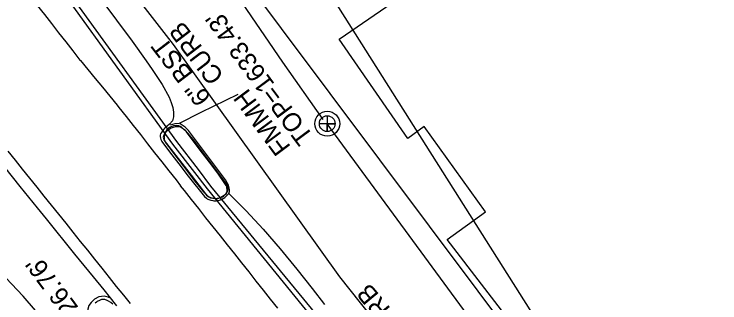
# Model space of a CAD drawing. Extents: x 472260 to 482161, y 489063 to 507124.
# Drawn here: x 473958.6 to 474111.5, y 505801.3 to 505863.8 of the extents above; entities that cross this region are included whole.
import ezdxf

# ---------------------------------------------------------------- set-up
doc = ezdxf.new("R2010")
doc.units = 0
for name, color, linetype in [('Exist Drainage Structure Manhole CELL', 7, 'Continuous'), ('Exist Other Culture Gas Pump or Vent Leader', 7, 'Continuous'), ('Exist Other Culture Gas Pump or Vent Text', 7, 'Continuous'), ('Exist Structure Minor Drop Inlet Cogo Elevation', 7, 'Continuous'), ('Exist Structure Minor Pipes CMP 66 Inch Cogo Point CELL', 7, 'Continuous'), ('Exist Utilities Water Meter CELL', 7, 'Continuous'), ('Prop Drainage Structure Box Number Symbol CELL', 7, 'Continuous'), ('Prop Drainage Structure Catch Basin Convert From Junction Box Label', 7, 'Continuous'), ('Prop Drainage Structure Drop Inlet Grate 2 Narrow Slots and Sag Grates 840 24 CELL', 7, 'Continuous'), ('Prop Drainage Structure Junction Box with Manhole TB CELL', 7, 'Continuous'), ('Prop Drainage Structure Junction Box with Manhole TB Label', 7, 'Continuous'), ('Prop Drainage Structure Pipe CSP 60in Label', 7, 'Continuous'), ('Prop Drainage Structure Pipe RCP 18in Class III', 7, 'Continuous'), ('Prop Drainage Structure Pipe Stub Out CELL', 7, 'Continuous'), ('Prop Earthen Structure Ditch Flow Line', 7, 'Continuous'), ('Prop Earthen Structure False Sump CELL', 7, 'Continuous'), ('Prop SS Fill Line', 7, 'Continuous')]:
    doc.layers.add(name, color=color, linetype=linetype)

msp = doc.modelspace()

# ---------------------------------------------------------------- linework, layer by layer
at = {"layer": 'Exist Drainage Structure Manhole CELL'}
msp.add_lwpolyline([(474026.4, 505841.81), (474026.4, 505838.39), (474026.4, 505840.1), (474028.12, 505840.1), (474024.69, 505840.1)], dxfattribs=at)
for radius in [2.69, 1.71]:
    msp.add_circle((474026.4, 505840.1), radius, dxfattribs=at)
at = {"layer": 'Exist Structure Minor Drop Inlet Cogo Elevation'}
msp.add_line((474019.92, 505879.38), (474094.85, 505761.07), dxfattribs=at)
at = {"layer": 'Exist Structure Minor Pipes CMP 66 Inch Cogo Point CELL'}
msp.add_lwpolyline([(474278.58, 505374.8), (474242.99, 505435.07), (474225.31, 505460.98), (474207.4, 505482.48), (474179.47, 505519.77), (474165.39, 505540.76), (474155.52, 505555.18), (474150.72, 505562.5), (474129.42, 505592.08), (474109.73, 505619.28), (474092.34, 505642.57), (474066.77, 505672.84), (474039.3, 505705.23), (474024.73, 505724.57), (473994.86, 505762.88), (473960.5, 505802.78), (473941.72, 505822.58), (473927.58, 505838.59), (473921.44, 505846.02), (473887.79, 505882.78)], dxfattribs=at)
at = {"layer": 'Exist Utilities Water Meter CELL'}
msp.add_lwpolyline([(474381.37, 505310.5), (474291.41, 505479.61), (474133.98, 505703.96), (474005.76, 505875.11), (474005.76, 505875.11)], dxfattribs=at)
at = {"layer": 'Prop Drainage Structure Box Number Symbol CELL'}
for points in [[(473991.07, 505836.47), (473996.93, 505828.95), (474000.21, 505824.62), (474001.16, 505824.07), (474002.01, 505823.9), (474003.04, 505824.09), (474003.83, 505824.48), (474004.57, 505824.99), (474004.86, 505825.56), (474004.92, 505826.1), (474004.81, 505826.68), (474004.56, 505827.08), (473997.32, 505836.66), (473995.69, 505838.64), (473994.63, 505839.38), (473994.25, 505839.44), (473993.42, 505839.42), (473992.55, 505839.13), (473992.01, 505838.8), (473991.31, 505838.16), (473991.03, 505837.64), (473990.84, 505837.22), (473991.07, 505836.47)], [(473979.95, 505801.04), (473979.49, 505801.43), (473979.02, 505801.72), (473978.56, 505801.93), (473978.36, 505802), (473978.19, 505802.05), (473978.03, 505802.08), (473977.89, 505802.09), (473977.76, 505802.08), (473977.62, 505802.07), (473977.5, 505802.04), (473976.9, 505801.81), (473976.73, 505801.73), (473976.57, 505801.63), (473976.41, 505801.51), (473976.11, 505801.25)]]:
    msp.add_lwpolyline(points, dxfattribs=at)
msp.add_lwpolyline([(473995.9, 505838.33), (473995.21, 505838.99), (473994.75, 505839.39), (473994.21, 505839.65), (473993.68, 505839.7), (473993.09, 505839.65), (473992.74, 505839.53), (473992.39, 505839.37), (473992.2, 505839.25), (473992.01, 505839.1), (473991.84, 505838.93), (473991.68, 505838.74), (473991.53, 505838.54), (473991.4, 505838.33), (473991.3, 505838.11), (473991.14, 505837.67), (473991.06, 505837.29), (473991.05, 505837.13), (473991.05, 505836.97), (473991.06, 505836.82), (473991.09, 505836.66), (473991.14, 505836.5), (473991.2, 505836.33), (473991.28, 505836.17), (473991.48, 505835.84), (473991.98, 505835.17), (473995.26, 505830.88), (473997.7, 505827.7), (473999.61, 505825.33), (474000.07, 505824.84), (474000.42, 505824.53), (474000.73, 505824.3), (474000.9, 505824.21), (474001.14, 505824.13), (474001.8, 505824), (474002.47, 505823.94), (474002.73, 505823.95), (474002.93, 505823.99), (474003.29, 505824.12), (474003.67, 505824.31), (474004.02, 505824.53), (474004.17, 505824.66), (474004.31, 505824.78), (474004.42, 505824.91), (474004.52, 505825.05), (474004.6, 505825.2), (474004.65, 505825.36), (474004.7, 505825.52), (474004.72, 505825.67), (474004.73, 505825.81), (474004.72, 505825.94), (474004.68, 505826.18), (474004.61, 505826.41), (474004.47, 505826.7), (474004.23, 505827.14), (474002.81, 505829.16), (474000.89, 505831.75), (473998.9, 505834.41)], close=True, dxfattribs=at)
at = {"layer": 'Prop Drainage Structure Catch Basin Convert From Junction Box Label'}
for p, q in [((473992.97, 505835.65), (473937.8, 505911.94)), ((473993.78, 505836.24), (473938.59, 505912.55)), ((474031.03, 505788.62), (474000.43, 505825.99)), ((474029.23, 505792.61), (474001.21, 505826.61))]:
    msp.add_line(p, q, dxfattribs=at)
for points in [[(474001.21, 505826.61), (473998.51, 505830.17), (473993.78, 505836.24)], [(474000.43, 505825.99), (473997.72, 505829.56), (473992.97, 505835.65)]]:
    msp.add_lwpolyline(points, dxfattribs=at)
at = {"layer": 'Prop Drainage Structure Drop Inlet Grate 2 Narrow Slots and Sag Grates 840 24 CELL'}
for points in [[(473963.58, 505865.7), (473965.12, 505863.73), (473966.66, 505861.76), (473968.2, 505859.79), (473969.74, 505857.82), (473971.27, 505855.85), (473972.81, 505853.88), (473972.91, 505853.75), (473974.51, 505851.82), (473976.1, 505849.89), (473977.69, 505847.97), (473979.29, 505846.04), (473980.88, 505844.11), (473981.27, 505843.64), (473982.82, 505841.68), (473984.37, 505839.71), (473985.92, 505837.75), (473987.46, 505835.78), (473989.01, 505833.82), (473990.56, 505831.86), (473992.1, 505829.89), (473993.65, 505827.93), (473994.63, 505826.69)], [(473957.19, 505834.13), (473958.76, 505832.18), (473960.32, 505830.23), (473961.89, 505828.29), (473963.46, 505826.34), (473965.03, 505824.39), (473966.59, 505822.44), (473968.16, 505820.5), (473969.73, 505818.55), (473971.3, 505816.6), (473972.86, 505814.65), (473974.43, 505812.71), (473976, 505810.76), (473977.57, 505808.81), (473979.13, 505806.86), (473980.7, 505804.91), (473982.27, 505802.97), (473983.7, 505801.19)], [(474015.68, 505800.19), (474014.12, 505802.15), (474012.57, 505804.11), (474011.01, 505806.06), (474009.46, 505808.02), (474007.9, 505809.98), (474006.35, 505811.94), (474004.79, 505813.89), (474003.24, 505815.85), (474001.68, 505817.81), (474000.13, 505819.77), (473998.57, 505821.72), (473997.02, 505823.68), (473995.46, 505825.64), (473994.63, 505826.69)]]:
    msp.add_lwpolyline(points, dxfattribs=at)
at = {"layer": 'Prop Drainage Structure Junction Box with Manhole TB CELL'}
msp.add_lwpolyline([(474025.5, 505841.03), (474016.8, 505853.38), (474003.17, 505873.29), (473982.67, 505903.28)], dxfattribs=at)
at = {"layer": 'Prop Drainage Structure Junction Box with Manhole TB Label'}
msp.add_lwpolyline([(474381.02, 505310.5), (474291.37, 505479.61), (474026.4, 505840.1)], dxfattribs=at)
at = {"layer": 'Prop Drainage Structure Pipe CSP 60in Label'}
msp.add_lwpolyline([(474392.1, 505245.46), (474380.86, 505276.18), (474354.94, 505340.11), (474327.71, 505395.86), (474296.04, 505455.14), (474273.37, 505478.89), (474253.65, 505500.46), (474222.08, 505550.73), (474187.17, 505599.98), (474145.38, 505654.12), (474117.51, 505691.82), (474095.45, 505720.67), (474052.39, 505777.8), (474029.11, 505806.95), (473993.12, 505857.26), (473950.19, 505912.29)], dxfattribs=at)
at = {"layer": 'Prop Drainage Structure Pipe RCP 18in Class III'}
for points in [[(474005.09, 505825.01), (474005.19, 505825.4), (474005.2, 505825.79), (474005.16, 505826.23), (474005, 505826.82), (474004.36, 505827.93), (474000.27, 505833.43), (473996.36, 505838.62), (473995.64, 505839.32), (473994.56, 505840.06)], [(473979.45, 505802.33), (473978.96, 505802.59), (473978.07, 505802.82), (473976.93, 505802.62), (473976.01, 505802.13), (473975.24, 505801.4), (473974.78, 505800.77), (473974.53, 505799.94), (473974.62, 505799.14), (473975.2, 505797.92), (473976.79, 505795.84), (473980.63, 505791.1), (473993.12, 505775.21), (474002.64, 505764.12), (474003.56, 505763.65), (474004.69, 505763.4), (474006.17, 505763.72), (474007.27, 505764.28), (474008.26, 505765.15), (474008.61, 505766.02)]]:
    msp.add_lwpolyline(points, dxfattribs=at)
at = {"layer": 'Prop Drainage Structure Pipe Stub Out CELL'}
for points in [[(473977.33, 505867.11), (473980.77, 505862.51), (473984.14, 505857.93), (473987.18, 505853.7), (473988.48, 505851.84), (473990.63, 505848.59), (473992.12, 505845.86), (473992.62, 505844.68), (473992.95, 505843.59), (473993.1, 505842.57), (473993.08, 505841.61), (473992.89, 505840.71), (473992.23, 505840.01), (473991.21, 505839.13), (473991.02, 505838.94), (473990.7, 505838.53), (473990.47, 505838.19), (473990.31, 505837.89), (473990.23, 505837.6), (473990.2, 505837.3), (473990.25, 505836.99), (473990.37, 505836.66), (473990.59, 505836.25), (473992.22, 505833.99), (473994.21, 505831.39), (473996.28, 505828.72), (473999.78, 505824.37), (474000.22, 505823.98), (474000.38, 505823.86), (474000.55, 505823.76), (474000.74, 505823.68), (474001.18, 505823.54), (474001.63, 505823.45), (474001.85, 505823.42), (474002.07, 505823.41), (474002.31, 505823.42), (474002.55, 505823.45), (474003.04, 505823.57), (474003.27, 505823.64), (474003.47, 505823.73), (474004.18, 505824.15), (474004.53, 505824.4), (474004.89, 505824.76), (474005.08, 505824.97), (474008.81, 505821.23), (474012.5, 505817.25), (474016.17, 505813.05), (474019.81, 505808.61), (474023.11, 505804.43), (474025.78, 505800.99)], [(473980.84, 505800.73), (473978.04, 505804.16), (473975.77, 505806.94), (473973.76, 505809.41), (473971.74, 505811.9), (473969.69, 505814.43), (473967.63, 505816.97), (473965.6, 505819.49), (473963.63, 505821.92), (473959.9, 505826.53), (473956.52, 505830.73)]]:
    msp.add_lwpolyline(points, dxfattribs=at)
at = {"layer": 'Prop Earthen Structure Ditch Flow Line'}
msp.add_lwpolyline([(473992.47, 505839.86), (473993.44, 505840.11), (473994.39, 505840.2), (473999.07, 505842.61), (474007.13, 505846.51)], dxfattribs=at)
at = {"layer": 'Prop SS Fill Line'}
msp.add_lwpolyline([(474369.24, 505402.25), (474338.09, 505448.95), (474339.84, 505449.89), (474323.28, 505473.66), (474314.66, 505468.32), (474294.33, 505500.28), (474283.39, 505493.14), (474208.69, 505610.55), (474209.41, 505610.93), (474118.15, 505739.6), (474113.82, 505735.23), (474052.35, 505815.03), (474060.71, 505821.02), (474047.42, 505839.5), (474043.83, 505836.91), (474028.96, 505858.42), (474207.92, 505980.95)], dxfattribs=at)

# ---------------------------------------------------------------- texts
at = {"layer": 'Exist Other Culture Gas Pump or Vent Leader'}
msp.add_text("TOP=1633.43'", height=4, rotation=126.6423, dxfattribs=at).set_placement((474023.56, 505837.36))
at = {"layer": 'Exist Other Culture Gas Pump or Vent Text'}
for s, rotation, p in [('FMMH', 126.6423, (474018.63, 505835.09)), ("INV OUT=1626.76'", 126.7335, (473991.01, 505775.71))]:
    msp.add_text(s, height=4, rotation=rotation, dxfattribs=at).set_placement(p)
at = {"layer": 'Prop Earthen Structure False Sump CELL'}
for s, rotation, p in [('CURB', 127.4802, (474004.19, 505850.49)), ('6" BST', 127.4802, (474001.42, 505845.86)), ('CURB', 129.6527, (474045.17, 505794.17))]:
    msp.add_text(s, height=4, rotation=rotation, dxfattribs=at).set_placement(p)

doc.saveas('drawing.dxf')
